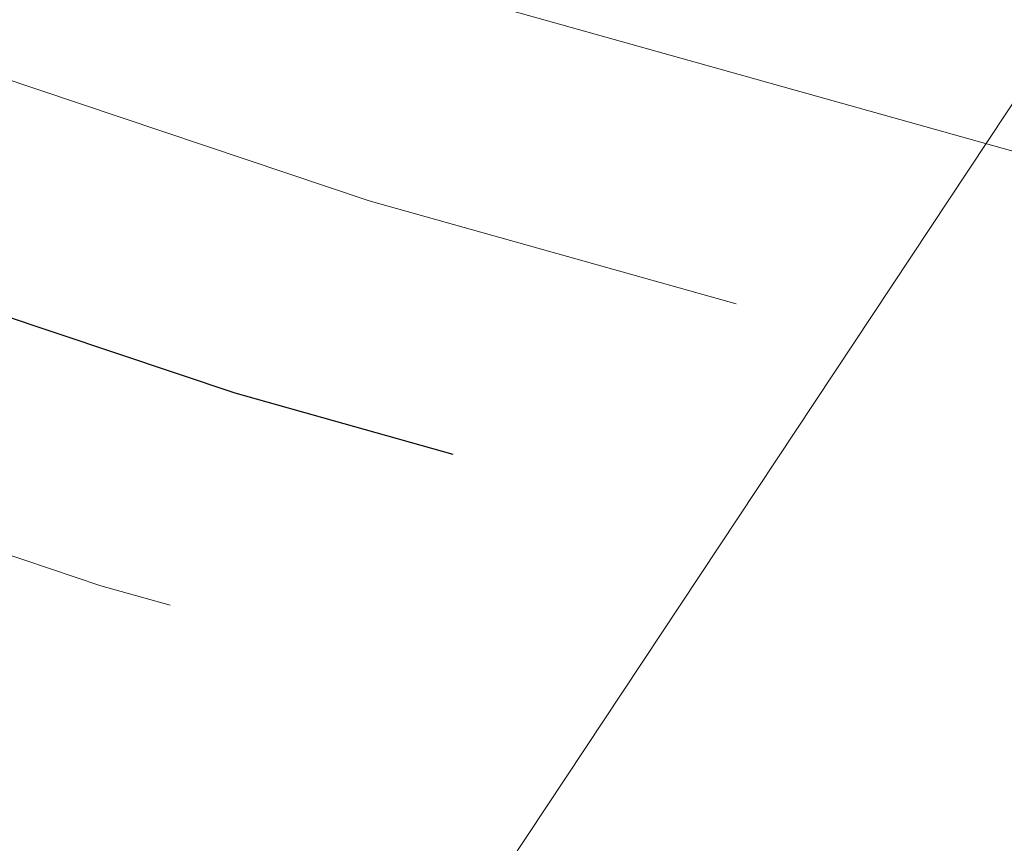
# Model space of a CAD drawing. Extents: x 1926935 to 1928139, y 199322 to 200300.
# Tile 543 of 656: x 1927613.62 to 1927618.6, y 199603.04 to 199607.21. Entities that reach past the tile are written whole.
import ezdxf

# ---------------------------------------------------------------- set-up
doc = ezdxf.new("R2010")
doc.units = 0
doc.header["$MEASUREMENT"] = 0
doc.linetypes.add('DGN Style 3', pattern=[19.64306890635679, 14.03076350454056, -5.612305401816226])
doc.linetypes.add('ohelecex', pattern=[0])
for name, color, linetype, lineweight in [('DT_X_Contour_Major', 132, 'DGN Style 3', 30), ('DT_X_Contour_Minor', 136, 'DGN Style 3', 0), ('DT_X_Terrain_Ground_Line', 92, 'DGN Style 3', 13), ('UT_X_Overhead_Electric', 1, 'ohelecex', 0)]:
    doc.layers.add(name, color=color, linetype=linetype, lineweight=lineweight)

# ---------------------------------------------------------------- blocks, each defined once
blk = doc.blocks.new('*U2117', base_point=(1927600.1255, 199832.7095, 682.6088333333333))
at = {"layer": 'DT_X_Contour_Major', "elevation": 685.0000000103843, "flags": 128}
blk.add_lwpolyline([(1927634.834762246, 199600.1245712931), (1927618.224094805, 199604.3333463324), (1927614.706712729, 199605.3191054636), (1927611.273423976, 199606.472622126), (1927607.924228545, 199607.7938963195), (1927604.659126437, 199609.2829280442), (1927596.064311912, 199613.4773560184), (1927593.157215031, 199614.9072668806), (1927590.882035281, 199616.0511784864), (1927589.238772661, 199616.9090908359), (1927588.227427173, 199617.481003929), (1927586.373062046, 199618.624773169), (1927585.358187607, 199619.2351704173), (1927583.704338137, 199620.2085352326), (1927581.411513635, 199621.5448676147), (1927578.479714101, 199623.2441675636), (1927569.809615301, 199628.2595908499), (1927566.895215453, 199629.9243241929), (1927564.654590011, 199631.1569567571), (1927563.087738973, 199631.9574885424), (1927562.19466234, 199632.325919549), (1927560.711490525, 199632.7322678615), (1927560.159743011, 199632.9264949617), (1927559.616879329, 199633.2044150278), (1927559.082899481, 199633.56602806), (1927558.557803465, 199634.0113340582), (1927557.169392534, 199635.3104073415), (1927556.415625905, 199635.9550726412), (1927555.195634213, 199636.9147635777), (1927553.509417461, 199638.1894801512), (1927551.356975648, 199639.7792223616), (1927544.995497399, 199644.4385691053), (1927542.62821519, 199645.9894177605), (1927540.297477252, 199647.1474536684), (1927538.003283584, 199647.9126768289), (1927535.745634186, 199648.2850872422), (1927525.295206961, 199649.1064394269), (1927525.411254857, 199649.6983673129), (1927525.444315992, 199649.967552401), (1927525.493764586, 199650.5214242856), (1927525.559600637, 199651.3599829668), (1927525.641824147, 199652.4832284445), (1927525.882936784, 199655.8581321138), (1927525.938997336, 199657.009699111), (1927525.926344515, 199657.9332223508), (1927525.844978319, 199658.6287018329), (1927525.69489875, 199659.0961375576), (1927524.834196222, 199660.7454021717), (1927524.701481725, 199662.1387620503), (1927524.682408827, 199662.420872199), (1927524.682067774, 199662.6700484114), (1927524.700458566, 199662.8862906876), (1927524.737581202, 199663.0695990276), (1927524.954527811, 199663.8481920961), (1927524.607530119, 199666.1479067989), (1927524.503764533, 199666.7394225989), (1927524.34118107, 199667.5283779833), (1927524.119779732, 199668.5147729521), (1927523.839560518, 199669.6986075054), (1927522.394629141, 199675.6838611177), (1927521.789475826, 199676.9946155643), (1927521.580662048, 199677.4025277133), (1927521.213572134, 199678.0645122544), (1927520.688206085, 199678.9805691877), (1927520.0045639, 199680.1506985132), (1927516.444922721, 199686.204137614), (1927515.345258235, 199686.3447490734), (1927515.133912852, 199686.3740325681), (1927514.971161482, 199686.4016209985), (1927514.857004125, 199686.4275143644), (1927514.791440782, 199686.4517126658), (1927514.598864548, 199686.560682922), (1927513.547021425, 199687.1749290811), (1927513.342214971, 199687.2944710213), (1927513.178585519, 199687.3898484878), (1927513.056133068, 199687.4610614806), (1927512.974857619, 199687.5081099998), (1927512.691651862, 199687.6712859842), (1927507.429732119, 199688.001435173), (1927506.192417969, 199687.9696160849), (1927504.735583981, 199687.7326663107), (1927503.059230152, 199687.2905858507), (1927501.163356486, 199686.6433747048), (1927495.815000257, 199684.6439707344), (1927493.971799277, 199683.9617792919), (1927492.453463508, 199683.4147579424), (1927491.25999295, 199683.0029066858), (1927490.391387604, 199682.7262255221), (1927488.508260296, 199682.1686358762), (1927487.857071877, 199681.9695474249), (1927487.3158521, 199681.7904743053), (1927486.884600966, 199681.6314165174), (1927486.563318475, 199681.4923740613), (1927485.853190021, 199681.1482812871), (1927485.311918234, 199680.9119964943), (1927484.220699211, 199680.4612116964), (1927482.579532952, 199679.7959268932), (1927480.388419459, 199678.916142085), (1927473.812187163, 199676.2840492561), (1927471.407678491, 199675.4478697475), (1927469.126326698, 199674.9134008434), (1927466.968131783, 199674.6806425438), (1927464.933093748, 199674.7495948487), (1927459.670534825, 199675.3357484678), (1927457.818647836, 199675.4571278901), (1927456.209906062, 199675.3816509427), (1927454.844309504, 199675.1093176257), (1927453.721858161, 199674.640127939), (1927451.052848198, 199673.1264802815), (1927450.107125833, 199672.6750205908), (1927449.27171621, 199672.4558772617), (1927448.546619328, 199672.4690502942), (1927447.931835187, 199672.7145396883), (1927446.439494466, 199673.6789332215), (1927445.876005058, 199673.9619750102), (1927445.304792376, 199674.0878052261), (1927444.725856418, 199674.0564238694), (1927444.139197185, 199673.86783094), (1927442.564474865, 199673.1553010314), (1927441.996556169, 199673.1582696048), (1927441.473841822, 199673.7015727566), (1927440.996331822, 199674.7852104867), (1927440.564026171, 199676.4091827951), (1927439.471483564, 199681.460221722), (1927438.851551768, 199683.2299507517), (1927437.811163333, 199684.7508586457), (1927436.350318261, 199686.0229454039), (1927434.469016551, 199687.0462110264), (1927428.891603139, 199689.4431578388), (1927426.853376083, 199690.0470172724), (1927424.921754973, 199690.0608854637), (1927423.09673981, 199689.4847624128), (1927421.378330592, 199688.3186481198), (1927416.938047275, 199684.4223550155), (1927415.308277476, 199682.9835159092), (1927413.749180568, 199681.5892184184), (1927412.26075655, 199680.2394625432), (1927410.843005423, 199678.9342482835), (1927407.156566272, 199675.5130657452), (1927405.73691772, 199674.3079631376), (1927404.242801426, 199673.2585422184), (1927402.67421739, 199672.3648029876), (1927401.031165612, 199671.6267454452), (1927396.550403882, 199669.8661675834), (1927394.633331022, 199668.9434771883), (1927392.242683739, 199667.4958393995), (1927389.378462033, 199665.5232542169), (1927386.040665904, 199663.0257216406), (1927376.508443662, 199655.6657049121), (1927373.159217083, 199653.0819963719), (1927370.260704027, 199650.8508832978), (1927367.812904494, 199648.9723656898), (1927365.815818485, 199647.4464435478), (1927361.091207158, 199643.847445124), (1927359.387806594, 199642.5338105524), (1927357.821063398, 199641.2921556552), (1927356.390977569, 199640.1224804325), (1927355.097549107, 199639.0247848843), (1927351.830616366, 199636.1935696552), (1927350.593014, 199635.1316634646), (1927349.330406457, 199634.0693563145), (1927348.042793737, 199633.006648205), (1927346.73017584, 199631.9435391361), (1927343.196521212, 199629.1080470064), (1927341.745508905, 199627.9669247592), (1927340.042712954, 199626.6701771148), (1927338.08813336, 199625.2178040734), (1927335.881770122, 199623.6098056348), (1927329.662423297, 199619.1143092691), (1927327.609050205, 199617.6312755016), (1927326.113441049, 199616.5537964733), (1927325.175595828, 199615.8818721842), (1927324.795514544, 199615.6155026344), (1927324.525649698, 199615.4459234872), (1927324.411634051, 199615.3663529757), (1927324.271985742, 199615.2548258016), (1927324.106704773, 199615.111341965), (1927323.915791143, 199614.9359014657), (1927322.965051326, 199614.0426135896)], dxfattribs=at)
at = {"layer": 'DT_X_Contour_Minor', "flags": 128}
for points, elevation in [([(1927637.704027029, 199601.679532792), (1927619.845305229, 199606.2045371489), (1927616.06364214, 199607.2643619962), (1927612.372390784, 199608.5045489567), (1927608.771551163, 199609.9250980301), (1927605.261123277, 199611.5260092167), (1927596.020531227, 199616.0355885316), (1927592.936548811, 199617.5473141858), (1927590.615045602, 199618.7003066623), (1927589.0560216, 199619.494565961), (1927588.259476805, 199619.930092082), (1927587.151996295, 199620.6131841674), (1927586.352294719, 199621.0897173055), (1927584.783800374, 199622.0069976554), (1927582.446513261, 199623.3650252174), (1927579.340433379, 199625.1637999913), (1927570.03249667, 199630.548195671), (1927566.94121823, 199632.3251180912), (1927564.648335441, 199633.6175885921), (1927563.153848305, 199634.4256071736), (1927562.45775682, 199634.7491738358), (1927561.666040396, 199634.9660823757), (1927561.371517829, 199635.0697607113), (1927561.081737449, 199635.2181143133), (1927560.796699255, 199635.4111431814), (1927560.516403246, 199635.6488473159), (1927559.775270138, 199636.3422920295), (1927559.199928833, 199636.8131108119), (1927558.029754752, 199637.7054836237), (1927556.264747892, 199639.0194104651), (1927553.904908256, 199640.754891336), (1927546.818892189, 199645.9449123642), (1927544.402586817, 199647.6550563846), (1927542.46818275, 199648.8929726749), (1927541.015679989, 199649.6586612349), (1927540.045078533, 199649.9521220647), (1927536.640041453, 199650.2197412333), (1927537.560464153, 199654.9145602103), (1927537.738322, 199655.8981148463), (1927537.877428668, 199656.8367134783), (1927537.977784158, 199657.7303561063), (1927538.03938847, 199658.5790427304), (1927538.151998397, 199660.7822657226), (1927538.367518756, 199661.7319463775), (1927538.929622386, 199662.9285710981), (1927539.838309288, 199664.3721398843), (1927541.093579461, 199666.0626527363), (1927547.760201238, 199674.5279155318), (1927547.712582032, 199675.0757124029), (1927547.699370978, 199675.2200586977), (1927547.623654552, 199675.9766325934), (1927547.463776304, 199677.5309828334), (1927545.223763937, 199685.9813941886), (1927544.954481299, 199687.0100794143), (1927544.77445834, 199687.7111152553), (1927544.683695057, 199688.0845017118), (1927544.468405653, 199689.0624566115), (1927544.017819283, 199689.8321888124), (1927543.819659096, 199690.1453114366), (1927543.418286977, 199690.7547940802), (1927542.813702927, 199691.6606367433), (1927542.005906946, 199692.8628394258), (1927537.762031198, 199699.1646253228), (1927537.519598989, 199699.1917893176), (1927537.450041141, 199699.2127093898), (1927537.345267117, 199699.2638278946), (1927537.205276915, 199699.3451448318), (1927537.030070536, 199699.4566602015), (1927536.130269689, 199700.0475282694), (1927535.022866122, 199700.5630482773), (1927534.754580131, 199700.6911858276), (1927534.341696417, 199700.9017786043), (1927528.235741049, 199700.6591679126), (1927526.962132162, 199700.622131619), (1927525.758143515, 199700.6149987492), (1927524.623775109, 199700.6377693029), (1927523.559026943, 199700.6904432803), (1927520.812525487, 199700.8707784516), (1927519.774883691, 199700.9411217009), (1927518.721834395, 199701.0169000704), (1927517.653377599, 199701.09811356), (1927516.569513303, 199701.1847621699), (1927513.65866518, 199701.4230719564), (1927512.583462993, 199701.4677093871), (1927511.540992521, 199701.4228893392), (1927510.531253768, 199701.288611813), (1927509.55424673, 199701.0648768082), (1927506.992536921, 199700.3489734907), (1927505.885438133, 199700.0351465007), (1927504.485424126, 199699.6305930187), (1927502.792494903, 199699.1353130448), (1927500.80665046, 199698.5493065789), (1927495.120511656, 199696.8656540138), (1927493.013868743, 199696.1964877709), (1927490.958544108, 199695.4517284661), (1927488.95453775, 199694.6313760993), (1927487.001849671, 199693.7354306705), (1927481.863105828, 199691.2454521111), (1927480.08861392, 199690.3930697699), (1927478.619196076, 199689.7034066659), (1927477.454852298, 199689.1764627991), (1927476.595582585, 199688.8122381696), (1927474.710962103, 199688.0579314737), (1927473.965936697, 199687.8245293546), (1927473.144325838, 199687.6900530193), (1927472.246129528, 199687.6545024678), (1927471.271347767, 199687.7178777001), (1927468.5698158, 199688.0187793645), (1927467.469156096, 199688.0524992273), (1927466.193325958, 199687.9279825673), (1927464.742325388, 199687.6452293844), (1927463.116154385, 199687.2042396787), (1927458.546137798, 199685.8172850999), (1927456.976975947, 199685.413337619), (1927455.697002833, 199685.2417111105), (1927454.706218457, 199685.3024055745), (1927454.004622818, 199685.5954210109), (1927452.519286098, 199686.6865568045), (1927451.995154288, 199687.0279545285), (1927451.536761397, 199687.2337958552), (1927451.144107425, 199687.3040807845), (1927450.817192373, 199687.2388093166), (1927450.033070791, 199686.8840102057), (1927449.76595048, 199686.8130396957), (1927449.552680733, 199686.8662274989), (1927449.39326155, 199687.0435736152), (1927449.28769293, 199687.3450780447), (1927449.077977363, 199688.314634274), (1927448.610982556, 199688.8038923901), (1927447.367284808, 199689.5444995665), (1927445.346884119, 199690.536455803), (1927442.54978049, 199691.7797610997), (1927434.055233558, 199695.4303739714), (1927430.950960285, 199696.350067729), (1927428.009050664, 199696.3711893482), (1927425.229504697, 199695.493738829), (1927422.612322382, 199693.7177161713), (1927415.849654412, 199687.7835595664), (1927413.482205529, 199685.6986475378), (1927411.451859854, 199683.8945289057), (1927409.758617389, 199682.3712036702), (1927408.402478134, 199681.1286718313), (1927405.235577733, 199678.1896447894), (1927404.016003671, 199677.1543801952), (1927402.732456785, 199676.2528566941), (1927401.384937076, 199675.485074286), (1927399.973444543, 199674.8510329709), (1927396.124167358, 199673.3385775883), (1927394.327124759, 199672.4299923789), (1927391.822954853, 199670.8385782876), (1927388.611657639, 199668.5643353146), (1927384.693233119, 199665.6072634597), (1927373.301264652, 199656.8113000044), (1927369.380554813, 199653.7859363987), (1927366.162401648, 199651.3068181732), (1927363.646805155, 199649.3739453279), (1927361.833765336, 199647.9873178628), (1927357.935734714, 199645.0179717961), (1927356.480690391, 199643.8911259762), (1927355.039080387, 199642.7375980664), (1927353.610904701, 199641.5573880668), (1927352.196163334, 199640.3504959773), (1927348.441432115, 199637.0965409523), (1927347.0783574, 199635.9236763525), (1927345.805181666, 199634.8455488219), (1927344.621904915, 199633.8621583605), (1927343.528527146, 199632.9735049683), (1927340.732718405, 199630.7300786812), (1927339.563631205, 199629.8120104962), (1927338.153226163, 199628.7403756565), (1927336.501503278, 199627.5151741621), (1927334.608462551, 199626.136406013), (1927325.211197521, 199619.343832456)], 683.000000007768), ([(1927636.269394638, 199600.9020520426), (1927619.034700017, 199605.2689417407), (1927615.385177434, 199606.2917337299), (1927611.82290738, 199607.4885855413), (1927608.347889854, 199608.8594971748), (1927604.960124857, 199610.4044686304), (1927596.042421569, 199614.756472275), (1927593.046881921, 199616.2272905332), (1927590.748540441, 199617.3757425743), (1927589.14739713, 199618.2018283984), (1927588.243451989, 199618.7055480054), (1927586.76252917, 199619.6189786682), (1927585.855241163, 199620.1624438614), (1927584.244069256, 199621.107766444), (1927581.929013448, 199622.4549464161), (1927578.91007374, 199624.2039837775), (1927569.921055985, 199629.4038932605), (1927566.918216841, 199631.1247211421), (1927564.651462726, 199632.3872726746), (1927563.120793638, 199633.191547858), (1927562.326209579, 199633.5375466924), (1927561.18876546, 199633.8491751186), (1927560.76563042, 199633.9981278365), (1927560.349308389, 199634.2112646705), (1927559.939799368, 199634.4885856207), (1927559.537103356, 199634.8300906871), (1927558.472331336, 199635.8263496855), (1927557.807777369, 199636.3840917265), (1927556.612694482, 199637.3101236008), (1927554.887082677, 199638.6044453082), (1927552.630941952, 199640.2670568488), (1927545.907194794, 199645.1917407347), (1927543.515401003, 199646.8222370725), (1927541.382830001, 199648.0202131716), (1927539.509481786, 199648.7856690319), (1927537.89535636, 199649.1186046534), (1927530.967624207, 199649.6630903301), (1927532.840273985, 199659.2149535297), (1927533.192768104, 199661.032776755), (1927533.447686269, 199662.3925907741), (1927533.60502848, 199663.294395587), (1927533.664794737, 199663.7381911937), (1927533.694070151, 199664.3109672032), (1927533.750099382, 199664.5578574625), (1927533.896230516, 199664.8689462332), (1927534.132463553, 199665.2442335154), (1927534.458798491, 199665.6837193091), (1927536.191932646, 199667.8844495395), (1927536.05943072, 199669.4087114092), (1927536.011576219, 199669.9498355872), (1927535.981585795, 199670.2666979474), (1927535.932449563, 199670.744404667), (1927535.354207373, 199672.9246649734), (1927535.210688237, 199673.4929001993), (1927535.027948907, 199674.2632086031), (1927534.805989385, 199675.2355901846), (1927534.54480967, 199676.4100449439), (1927533.23445722, 199682.362337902), (1927530.491976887, 199687.0472896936), (1927529.932090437, 199687.9935361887), (1927529.427779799, 199688.824439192), (1927528.979044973, 199689.5399987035), (1927528.585885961, 199690.1402147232), (1927526.880820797, 199692.6720880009), (1927525.787151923, 199692.7946311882), (1927525.573730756, 199692.8230966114), (1927525.402182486, 199692.8559743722), (1927525.272507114, 199692.8932644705), (1927525.184704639, 199692.9349669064), (1927524.872663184, 199693.1398737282), (1927524.55182105, 199693.2891114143), (1927524.461526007, 199693.3325514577), (1927524.328144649, 199693.3989125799), (1927524.151676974, 199693.4881947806), (1927523.932122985, 199693.6003980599), (1927522.807002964, 199694.1774958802), (1927520.91699416, 199694.1023993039), (1927520.388265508, 199694.099766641), (1927519.612083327, 199694.1240528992), (1927518.588447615, 199694.1752580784), (1927517.317358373, 199694.2533821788), (1927513.597849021, 199694.497605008), (1927512.349449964, 199694.5794933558), (1927511.393884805, 199694.6419912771), (1927510.731153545, 199694.685098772), (1927510.361256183, 199694.7088158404), (1927509.765308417, 199694.7462074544), (1927509.5518606, 199694.7517840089), (1927509.358477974, 199694.7404699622), (1927509.185160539, 199694.7122653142), (1927509.031908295, 199694.6671700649), (1927508.649989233, 199694.524395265), (1927508.161153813, 199694.3699103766), (1927506.981086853, 199694.0135368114), (1927505.109788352, 199693.4552745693), (1927502.54725831, 199692.6951236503), (1927494.792202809, 199690.3988696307), (1927492.110492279, 199689.5789877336), (1927489.881652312, 199688.8415325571), (1927488.10568291, 199688.1865041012), (1927486.782584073, 199687.6139023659), (1927483.858147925, 199686.1968666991), (1927482.700266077, 199685.6525331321), (1927481.419947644, 199685.0823091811), (1927480.017192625, 199684.4861948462), (1927478.492001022, 199683.8641901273), (1927474.261574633, 199682.1709903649), (1927472.589208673, 199681.6470703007), (1927470.744930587, 199681.3452099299), (1927468.728740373, 199681.2654092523), (1927466.540638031, 199681.4076682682), (1927460.476482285, 199682.0831052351), (1927458.424024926, 199682.2857174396), (1927456.814769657, 199682.3869763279), (1927455.648716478, 199682.3868819), (1927454.925865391, 199682.2854341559), (1927453.589198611, 199681.8797690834), (1927453.130240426, 199681.7616200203), (1927452.755865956, 199681.7114216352), (1927452.4660752, 199681.7291739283), (1927452.260868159, 199681.8148768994), (1927451.826427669, 199682.1340190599), (1927451.569757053, 199682.187100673), (1927451.125575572, 199682.1069888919), (1927450.493883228, 199681.8936837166), (1927449.67468002, 199681.5471851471), (1927447.240123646, 199680.4455977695), (1927446.410763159, 199680.2252471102), (1927445.748598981, 199680.3903856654), (1927445.253631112, 199680.9410134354), (1927444.92585955, 199681.8771304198), (1927444.274730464, 199684.887427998), (1927443.731267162, 199686.0169215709), (1927442.589224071, 199687.1476791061), (1927440.84860119, 199688.2797006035), (1927438.50939852, 199689.4129860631), (1927431.473418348, 199692.4367659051), (1927428.902168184, 199693.1985425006), (1927426.465402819, 199693.2160374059), (1927424.163122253, 199692.4892506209), (1927421.995326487, 199691.0181821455), (1927416.393850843, 199686.1029572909), (1927414.395241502, 199684.3410817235), (1927412.600520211, 199682.7418736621), (1927411.009686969, 199681.3053331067), (1927409.622741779, 199680.0314600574), (1927406.196072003, 199676.8513552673), (1927404.876460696, 199675.7311716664), (1927403.487629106, 199674.7556994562), (1927402.029577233, 199673.9249386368), (1927400.502305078, 199673.2388892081), (1927396.33728562, 199671.6023725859), (1927394.480227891, 199670.6867347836), (1927392.032819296, 199669.1672088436), (1927388.995059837, 199667.0437947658), (1927385.366949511, 199664.3164925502), (1927374.904854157, 199656.2385024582), (1927371.269885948, 199653.4339663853), (1927368.211552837, 199651.0788507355), (1927365.729854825, 199649.1731555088), (1927363.82479191, 199647.7168807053), (1927359.513470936, 199644.4327084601), (1927357.934248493, 199643.2124682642), (1927356.430071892, 199642.0148768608), (1927355.000941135, 199640.8399342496), (1927353.646856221, 199639.6876404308), (1927350.136024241, 199636.6450553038), (1927348.8356857, 199635.5276699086), (1927347.567794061, 199634.4574525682), (1927346.332349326, 199633.4344032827), (1927345.129351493, 199632.4585220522), (1927341.964619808, 199629.9190628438), (1927340.641264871, 199628.8798503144), (1927339.044748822, 199627.6668071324), (1927337.175071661, 199626.2799332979), (1927335.03223339, 199624.7192288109), (1927324.394945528, 199617.0303363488)], 684.000000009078), ([(1927633.400129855, 199599.3470905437), (1927617.413489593, 199603.3977509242), (1927614.028248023, 199604.3464771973), (1927610.723940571, 199605.4566587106), (1927607.500567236, 199606.7282954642), (1927604.358128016, 199608.161387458), (1927596.086202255, 199612.1982397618), (1927593.26754814, 199613.587243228), (1927591.015530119, 199614.7266143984), (1927589.330148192, 199615.6163532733), (1927588.211402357, 199616.2564598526), (1927585.983594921, 199617.6305676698), (1927584.861134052, 199618.3078969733), (1927583.164607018, 199619.3093040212), (1927580.894013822, 199620.6347888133), (1927578.049354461, 199622.2843513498), (1927569.698174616, 199627.1152884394), (1927566.872214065, 199628.7239272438), (1927564.657717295, 199629.9266408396), (1927563.054684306, 199630.7234292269), (1927562.063115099, 199631.1142924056), (1927560.234215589, 199631.6153606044), (1927559.553855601, 199631.8548620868), (1927558.884450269, 199632.1975653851), (1927558.225999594, 199632.6434704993), (1927557.578503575, 199633.1925774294), (1927555.866453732, 199634.7944649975), (1927555.02347444, 199635.5260535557), (1927553.778573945, 199636.5194035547), (1927552.131752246, 199637.7745149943), (1927550.083009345, 199639.2913878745), (1927544.083800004, 199643.6853974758), (1927541.847575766, 199645.1482244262), (1927539.638310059, 199646.2411980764), (1927537.456002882, 199646.9643184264), (1927535.300654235, 199647.3175854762), (1927529.589002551, 199647.7664932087), (1927527.476473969, 199647.7869584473), (1927525.422626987, 199647.5116733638), (1927523.427461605, 199646.9406379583), (1927521.490977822, 199646.0738522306), (1927516.405263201, 199643.3680898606), (1927514.709020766, 199642.4713734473), (1927513.434579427, 199641.8105459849), (1927512.581939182, 199641.3856074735), (1927512.151100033, 199641.196557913), (1927511.564597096, 199641.0069443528), (1927511.1958096, 199640.8216509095), (1927510.529324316, 199640.4079807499), (1927509.565141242, 199639.7659338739), (1927508.303260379, 199638.8955102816), (1927504.54131436, 199636.2698784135), (1927503.207239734, 199635.3497605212), (1927502.026475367, 199634.5586307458), (1927500.999021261, 199633.8964890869), (1927500.124877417, 199633.3633355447), (1927496.403263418, 199631.1762579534), (1927497.158726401, 199634.3685086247), (1927497.389002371, 199635.1049134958), (1927497.756060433, 199635.9460206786), (1927498.259900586, 199636.8918301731), (1927498.900522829, 199637.9423419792), (1927500.791224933, 199640.8833098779), (1927501.559605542, 199641.9834651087), (1927502.446720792, 199643.0782048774), (1927503.452570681, 199644.1675291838), (1927504.577155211, 199645.2514380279), (1927507.734360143, 199648.134640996), (1927508.802565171, 199649.0874367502), (1927509.639276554, 199649.7834217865), (1927510.244494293, 199650.2225961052), (1927510.618218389, 199650.4049597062), (1927511.306157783, 199650.5488483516), (1927511.590074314, 199650.5983730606), (1927511.925869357, 199650.6390307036), (1927512.313542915, 199650.6708212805), (1927512.753094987, 199650.6937447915), (1927513.994405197, 199650.7430513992), (1927514.376680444, 199650.8071915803), (1927514.592523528, 199650.9626321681), (1927514.641934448, 199651.2093731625), (1927514.524913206, 199651.5474145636), (1927513.590472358, 199653.3379753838), (1927513.562811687, 199653.6283827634), (1927513.573882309, 199653.7411783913), (1927513.618948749, 199653.9551049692), (1927513.698011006, 199654.2701624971), (1927513.811069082, 199654.6863509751), (1927514.417997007, 199656.8645360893), (1927513.447239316, 199663.2981976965), (1927513.251681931, 199664.5605965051), (1927513.081048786, 199665.5905093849), (1927512.935339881, 199666.387936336), (1927512.814555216, 199666.9528773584), (1927512.309050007, 199669.0468016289), (1927509.940629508, 199674.1767705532), (1927509.458940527, 199675.2025986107), (1927509.02891094, 199676.0815246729), (1927508.650540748, 199676.8135487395), (1927508.323829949, 199677.3986708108), (1927506.919718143, 199679.7864691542), (1927506.485951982, 199679.8419337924), (1927506.388466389, 199679.861474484), (1927506.281909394, 199679.8963259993), (1927506.166280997, 199679.9464883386), (1927506.041581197, 199680.0119615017), (1927505.438482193, 199680.3532281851), (1927504.68622371, 199680.7910284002), (1927503.729628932, 199681.3422775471), (1927501.840518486, 199681.4608062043), (1927501.339274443, 199681.428063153), (1927500.645161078, 199681.2790360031), (1927499.758178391, 199681.0137247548), (1927498.67832638, 199680.6321294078), (1927495.541561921, 199679.4594963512), (1927494.354487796, 199679.0314124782), (1927493.145838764, 199678.6266356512), (1927491.915614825, 199678.2451658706), (1927490.663815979, 199677.8870031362), (1927487.296919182, 199676.9629785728), (1927485.98177569, 199676.5510828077), (1927484.56151781, 199676.0084139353), (1927483.036145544, 199675.3349719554), (1927481.405658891, 199674.5307568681), (1927476.917541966, 199672.2118191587), (1927475.315875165, 199671.3992849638), (1927473.876962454, 199670.7008856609), (1927472.600803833, 199670.1166212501), (1927471.487399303, 199669.6464917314), (1927468.73532601, 199668.5449928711), (1927467.760757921, 199668.1915322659), (1927466.901108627, 199667.9572745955), (1927466.156378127, 199667.84221986), (1927465.52656642, 199667.8463680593), (1927464.000293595, 199668.0163671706), (1927463.401633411, 199668.0166543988), (1927462.750357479, 199667.8900167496), (1927462.046465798, 199667.6364542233), (1927461.289958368, 199667.2559668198), (1927459.20245089, 199666.072100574), (1927458.340413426, 199665.6565970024), (1927457.319931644, 199665.2979859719), (1927456.141005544, 199664.9962674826), (1927454.803635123, 199664.7514415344), (1927451.026054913, 199664.1744290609), (1927449.754008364, 199663.9751324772), (1927448.771053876, 199663.8100020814), (1927448.077191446, 199663.6790378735), (1927447.672421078, 199663.5822398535), (1927446.978489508, 199663.3696667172), (1927446.609558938, 199663.3634411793), (1927446.023215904, 199663.5041944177), (1927445.219460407, 199663.7919264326), (1927444.198292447, 199664.2266372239), (1927441.185294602, 199665.5818377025), (1927440.183803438, 199666.0277081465), (1927439.439078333, 199666.3489191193), (1927438.951119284, 199666.5454706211), (1927438.719926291, 199666.6173626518), (1927438.445766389, 199666.6428621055), (1927438.319392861, 199666.6788406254), (1927438.145892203, 199666.767651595), (1927437.925264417, 199666.9092950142), (1927437.6575095, 199667.103770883), (1927436.880660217, 199667.6928164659), (1927436.62932458, 199667.9139186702), (1927436.457954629, 199668.1354410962), (1927436.366550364, 199668.3573837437), (1927436.355111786, 199668.5797466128), (1927436.431229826, 199669.1732745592), (1927436.400508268, 199669.6255277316), (1927436.251255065, 199670.5371412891), (1927435.983470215, 199671.9081152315), (1927435.59715372, 199673.7384495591), (1927434.408934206, 199679.2318216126), (1927433.825978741, 199681.1173084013), (1927432.968276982, 199682.653739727), (1927431.835828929, 199683.8411155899), (1927430.428634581, 199684.6794359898), (1927426.30978793, 199686.4495497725), (1927424.804583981, 199686.895492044), (1927423.378107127, 199686.9057335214), (1927422.030357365, 199686.4802742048), (1927420.761334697, 199685.6191140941), (1927417.482243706, 199682.7417527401), (1927416.22131345, 199681.6259500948), (1927414.897840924, 199680.4365631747), (1927413.511826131, 199679.1735919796), (1927412.063269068, 199677.8370365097), (1927408.117060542, 199674.1747762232), (1927406.597374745, 199672.8847546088), (1927404.997973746, 199671.7613849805), (1927403.318857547, 199670.8046673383), (1927401.560026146, 199670.0146016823), (1927396.763522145, 199668.1299625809), (1927394.786434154, 199667.200219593), (1927392.452548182, 199665.8244699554), (1927389.76186423, 199664.0027136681), (1927386.714382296, 199661.734950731), (1927378.112033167, 199655.0929073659), (1927375.048548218, 199652.7300263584), (1927372.309855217, 199650.6229158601), (1927369.895954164, 199648.7715758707), (1927367.80684506, 199647.1760063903), (1927362.66894338, 199643.262181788), (1927360.841364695, 199641.8551528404), (1927359.212054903, 199640.5694344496), (1927357.781014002, 199639.4050266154), (1927356.548241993, 199638.3619293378), (1927353.525208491, 199635.7420840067), (1927352.3503423, 199634.7356570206), (1927351.093018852, 199633.6812600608), (1927349.753238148, 199632.5788931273), (1927348.331000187, 199631.42855622), (1927344.428422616, 199628.297031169), (1927342.872139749, 199627.0701809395), (1927341.130224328, 199625.7382740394), (1927339.202676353, 199624.3013104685), (1927337.089495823, 199622.759290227), (1927331.206837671, 199618.5071606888), (1927329.240648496, 199617.0893452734), (1927327.754074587, 199616.024996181), (1927326.747115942, 199615.3141134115), (1927326.219772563, 199614.956696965), (1927325.453010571, 199614.4748748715), (1927325.129060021, 199614.2487926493), (1927324.732279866, 199613.9319125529), (1927324.262670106, 199613.5242345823), (1927323.72023074, 199613.0257587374), (1927321.018911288, 199610.4876764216)], 686.000000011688), ([(1927631.965497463, 199598.5696097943), (1927616.602884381, 199602.4621555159), (1927613.349783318, 199603.373848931), (1927610.174457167, 199604.4406952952), (1927607.076905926, 199605.6626946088), (1927604.057129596, 199607.0398468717), (1927596.108092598, 199610.9191235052), (1927593.377881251, 199612.2672195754), (1927591.149024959, 199613.4020503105), (1927589.421523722, 199614.3236157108), (1927588.195377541, 199615.0319157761), (1927585.594127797, 199616.6363621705), (1927584.364080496, 199617.3806235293), (1927582.624875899, 199618.4100728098), (1927580.376514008, 199619.724710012), (1927577.618994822, 199621.324535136), (1927569.586733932, 199625.9709860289), (1927566.849212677, 199627.5235302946), (1927564.66084458, 199628.6963249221), (1927563.021629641, 199629.4893699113), (1927561.93156786, 199629.9026652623), (1927559.756940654, 199630.4984533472), (1927558.947968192, 199630.783229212), (1927558.152021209, 199631.1907157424), (1927557.369099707, 199631.7209129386), (1927556.599203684, 199632.3738208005), (1927554.563514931, 199634.2785226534), (1927553.631322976, 199635.0970344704), (1927552.361513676, 199636.1240435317), (1927550.754087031, 199637.3595498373), (1927548.809043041, 199638.8035533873), (1927543.172102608, 199642.9322258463), (1927541.070915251, 199644.3067183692), (1927538.995058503, 199645.3336915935), (1927536.944532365, 199646.0131455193), (1927534.919336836, 199646.3450801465), (1927529.552589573, 199646.7668800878), (1927527.567628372, 199646.7861095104), (1927525.637805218, 199646.5274478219), (1927523.76312011, 199645.9908950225), (1927521.943573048, 199645.1764511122), (1927517.164964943, 199642.6340792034), (1927515.549374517, 199641.784471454), (1927514.286559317, 199641.1424271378), (1927513.376519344, 199640.7079462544), (1927512.819254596, 199640.4810288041), (1927511.803582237, 199640.1526668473), (1927511.303946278, 199639.928807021), (1927510.566792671, 199639.50349901), (1927509.592121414, 199638.8767428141), (1927508.37993251, 199638.0485384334), (1927504.830738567, 199635.5713958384), (1927503.4795402, 199634.6489131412), (1927502.087840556, 199633.7393219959), (1927500.655639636, 199632.8426224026), (1927499.18293744, 199631.9588143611), (1927492.21582421, 199627.8644571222), (1927493.630102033, 199633.8405663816), (1927493.945424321, 199635.0390872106), (1927494.285272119, 199636.0734600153), (1927494.649645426, 199636.9436847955), (1927495.038544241, 199637.6497615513), (1927496.108308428, 199639.3137688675), (1927496.57690128, 199639.967143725), (1927497.180356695, 199640.6792628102), (1927497.918674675, 199641.4501261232), (1927498.791855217, 199642.279733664), (1927503.181377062, 199646.2883053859), (1927503.64321234, 199648.1209045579), (1927503.733324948, 199648.4800161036), (1927503.805733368, 199648.7719510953), (1927503.860437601, 199648.9967095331), (1927503.897437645, 199649.154291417), (1927504.028794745, 199649.7329282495), (1927504.001110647, 199651.92945757), (1927503.968289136, 199652.520217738), (1927503.881689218, 199653.3511285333), (1927503.741310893, 199654.4221899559), (1927503.547154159, 199655.7334020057), (1927502.515606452, 199662.4127430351), (1927501.819181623, 199663.9088429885), (1927501.611984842, 199664.3529192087), (1927501.288862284, 199665.0439621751), (1927500.849813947, 199665.9819718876), (1927497.434467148, 199673.2730942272), (1927496.708323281, 199673.6699782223), (1927496.569896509, 199673.7469878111), (1927496.465820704, 199673.8079234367), (1927496.39609587, 199673.8527850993), (1927496.360722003, 199673.8815727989), (1927496.275796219, 199673.9784094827), (1927495.371831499, 199674.4864801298), (1927495.192557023, 199674.584046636), (1927495.042147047, 199674.6590015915), (1927494.92060157, 199674.7113449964), (1927494.827920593, 199674.7410768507), (1927494.462759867, 199674.827065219), (1927485.905346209, 199672.4785345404), (1927484.050269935, 199671.908724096), (1927482.152504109, 199671.2058059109), (1927480.212048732, 199670.3697799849), (1927478.228903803, 199669.4006463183), (1927472.883597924, 199666.638812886), (1927471.052710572, 199665.700322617), (1927469.569027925, 199664.9562268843), (1927468.432549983, 199664.4065256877), (1927467.643276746, 199664.0512190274), (1927466.001487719, 199663.3629273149), (1927465.191868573, 199663.0957014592), (1927463.994352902, 199662.8102426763), (1927462.408940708, 199662.5065509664), (1927460.435631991, 199662.1846263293), (1927454.656280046, 199661.3018500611), (1927452.666167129, 199660.983466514), (1927451.030342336, 199660.690398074), (1927449.748805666, 199660.422644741), (1927448.82155712, 199660.1802065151), (1927446.821278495, 199659.5674580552), (1927446.042989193, 199659.4212502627), (1927445.208330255, 199659.4421882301), (1927444.317301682, 199659.6302719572), (1927443.369903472, 199659.9855014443), (1927440.768348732, 199661.1556410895), (1927439.869814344, 199661.5437692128), (1927439.125377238, 199661.8305488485), (1927438.535037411, 199662.0159799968), (1927438.098794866, 199662.1000626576), (1927437.140944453, 199662.1891517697), (1927436.699424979, 199662.314852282), (1927436.093254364, 199662.625136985), (1927435.32243261, 199663.1200058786), (1927434.386959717, 199663.7994589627), (1927431.672830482, 199665.8574461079), (1927430.794722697, 199666.6299253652), (1927430.195996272, 199667.4038727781), (1927429.876651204, 199668.1792883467), (1927429.836687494, 199668.956172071), (1927430.102626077, 199671.0298195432), (1927430.153913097, 199671.8765503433), (1927430.108320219, 199672.8615071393), (1927429.965847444, 199673.9846899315), (1927429.72649477, 199675.2460987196), (1927428.959047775, 199678.794156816), (1927428.582528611, 199680.0119546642), (1927428.028556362, 199681.0043046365), (1927427.297131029, 199681.7712067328), (1927426.388252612, 199682.3126609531), (1927423.72797272, 199683.4559417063), (1927422.755791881, 199683.7439668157), (1927421.834459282, 199683.7505815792), (1927420.963974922, 199683.4757859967), (1927420.144338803, 199682.9195800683), (1927418.026440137, 199681.0611504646), (1927417.134349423, 199680.2683842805), (1927416.046501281, 199679.283907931), (1927414.762895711, 199678.1077214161), (1927413.283532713, 199676.7398247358), (1927409.077554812, 199672.8364867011), (1927407.45783177, 199671.46154608), (1927405.753146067, 199670.2642277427), (1927403.963497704, 199669.2445316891), (1927402.088886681, 199668.4024579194), (1927396.976640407, 199666.3937575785), (1927394.939537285, 199665.4569619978), (1927392.662412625, 199664.1531005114), (1927390.145266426, 199662.4821731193), (1927387.388098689, 199660.4441798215), (1927379.715622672, 199654.5201098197), (1927376.937879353, 199652.3780563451), (1927374.359006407, 199650.3949484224), (1927371.979003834, 199648.5707860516), (1927369.797871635, 199646.9055692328), (1927364.246679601, 199642.6769184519), (1927362.294922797, 199641.1764951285), (1927360.603046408, 199639.846713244), (1927359.171050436, 199638.6875727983), (1927357.99893488, 199637.6990737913), (1927355.219800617, 199635.2905983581), (1927354.1076706, 199634.3396505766), (1927352.855631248, 199633.2931638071), (1927351.463682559, 199632.1511380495), (1927349.931824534, 199630.9135733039), (1927345.660324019, 199627.4860153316), (1927343.998770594, 199626.1734371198), (1927342.217735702, 199624.8063709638), (1927340.317219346, 199623.3848168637), (1927338.297221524, 199621.9087748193), (1927332.751252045, 199617.9000121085), (1927330.872246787, 199616.5474150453), (1927329.394708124, 199615.4961958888), (1927328.318636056, 199614.7463546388), (1927327.644030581, 199614.2978912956), (1927326.380371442, 199613.5038262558), (1927325.846485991, 199613.1312323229), (1927325.192573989, 199612.6089993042), (1927324.418635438, 199611.9371271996), (1927323.524670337, 199611.1156160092), (1927319.072771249, 199606.9327392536)], 687.0000000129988)]:
    blk.add_lwpolyline(points, dxfattribs=dict(at, elevation=elevation))

msp = doc.modelspace()

# ---------------------------------------------------------------- linework, layer by layer
at = {"layer": 'UT_X_Overhead_Electric'}
msp.add_polyline3d([(1927579.788, 199644.6599000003, 679.817599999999), (1927578.786, 199572.0257999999, 715.6225), (1927558.01, 199515.3595999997, 728.0152000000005), (1927685.329, 199707.3482999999, 675.107599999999)], dxfattribs=at)

# ---------------------------------------------------------------- block references
at = {"layer": 'DT_X_Terrain_Ground_Line'}
msp.add_blockref('*U2117', (1927600.1255, 199832.7095, 682.6088333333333), dxfattribs=at)

doc.saveas('drawing.dxf')
